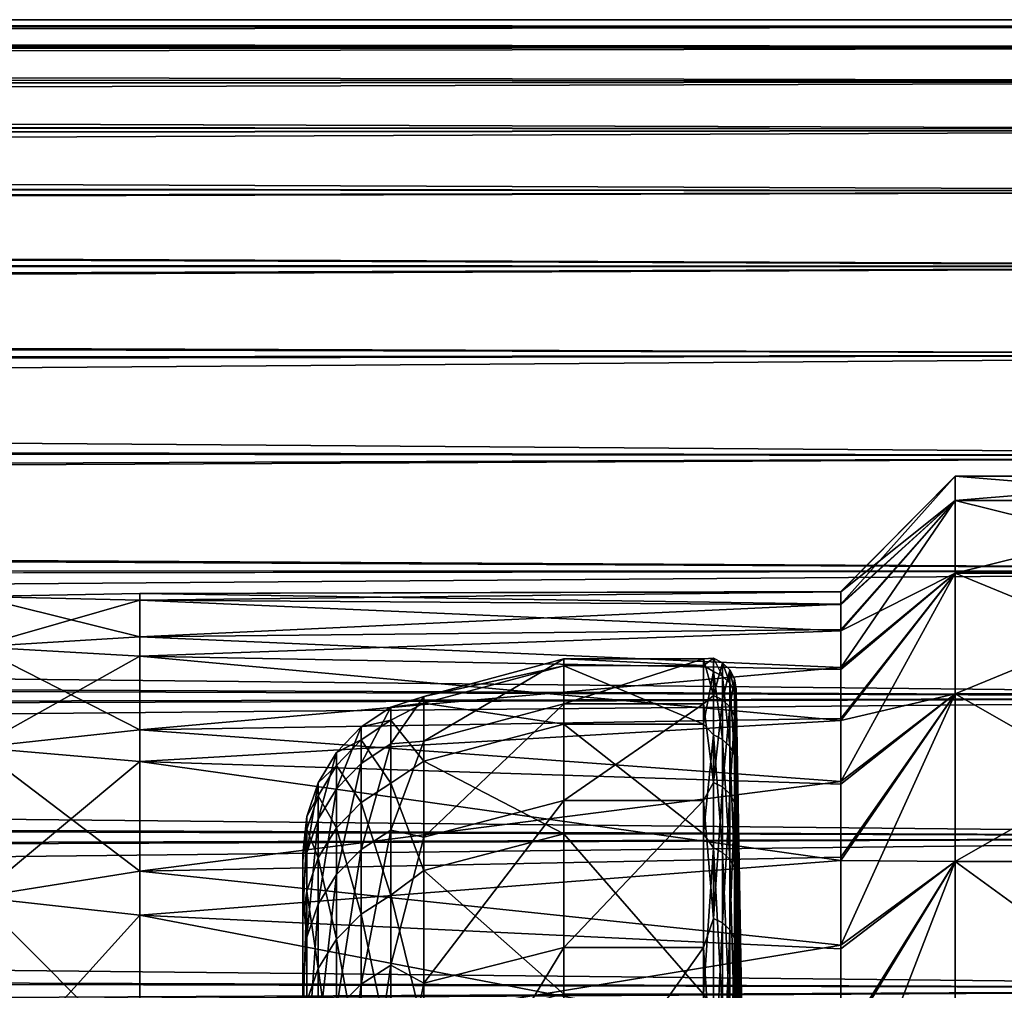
# Model space of a CAD drawing. Header units: metres. Extents: x -22 to 73, y -229 to 22.
# Tile 324 of 447: x 45 to 48, y 18 to 21. Entities that reach past the tile are written whole.
import ezdxf

# ---------------------------------------------------------------- set-up
doc = ezdxf.new("R2010")
doc.units = ezdxf.units.M
doc.layers.add('solid_509500_SW0001', color=7, linetype='CONTINUOUS')

msp = doc.modelspace()

# ---------------------------------------------------------------- linework, layer by layer
at = {"layer": 'solid_509500_SW0001'}
for points in [[(50.400002, 21, 68), (11.842851, 20.999664, 67.881416), (11.843154, 20.999626, 68.125168)], [(50.400002, 21, 68), (50.400002, 20.978855, 67.057838), (11.842851, 20.999664, 67.881416)], [(50.400002, 20.978855, 67.057838), (11.845317, 20.998728, 67.768799), (11.842851, 20.999664, 67.881416)], [(50.400002, 21, 68), (11.843154, 20.999626, 68.125168), (11.848177, 20.996748, 68.36956)], [(50.400002, 20.978855, 67.057838), (11.848337, 20.997213, 67.657845), (11.845317, 20.998728, 67.768799)], [(50.400002, 20.978855, 68.942162), (50.400002, 21, 68), (11.848177, 20.996748, 68.36956)], [(50.400002, 20.978855, 68.942162), (11.848177, 20.996748, 68.36956), (11.904326, 20.96287, 69.24823)], [(50.400002, 20.978855, 67.057838), (11.899939, 20.965437, 66.795639), (11.848337, 20.997213, 67.657845)], [(50.400002, 20.978855, 67.057838), (50.400002, 20.915461, 66.117577), (11.899939, 20.965437, 66.795639)], [(50.400002, 20.915461, 66.117577), (11.949876, 20.935354, 66.353493), (11.899939, 20.965437, 66.795639)], [(50.400002, 20.978855, 68.942162), (11.904326, 20.96287, 69.24823), (11.956017, 20.931749, 69.691711)], [(50.400002, 20.915461, 69.882423), (50.400002, 20.978855, 68.942162), (11.956017, 20.931749, 69.691711)], [(50.400002, 20.915461, 66.117577), (12.016326, 20.895069, 65.90332), (11.949876, 20.935354, 66.353493)], [(50.400002, 20.915461, 69.882423), (11.956017, 20.931749, 69.691711), (12.023901, 20.890579, 70.140953)], [(50.400002, 20.915461, 66.117577), (50.400002, 20.809944, 65.181099), (12.016326, 20.895069, 65.90332)], [(50.400002, 20.809944, 65.181099), (12.099919, 20.843945, 65.444626), (12.016326, 20.895069, 65.90332)], [(50.400002, 20.915461, 69.882423), (12.023901, 20.890579, 70.140953), (12.108688, 20.838659, 70.598122)], [(50.400002, 20.809944, 70.818901), (50.400002, 20.915461, 69.882423), (12.108688, 20.838659, 70.598122)], [(50.400002, 20.809944, 65.181099), (12.201468, 20.781265, 64.976921), (12.099919, 20.843945, 65.444626)], [(50.400002, 20.809944, 70.818901), (12.108688, 20.838659, 70.598122), (12.211607, 20.77504, 71.065567)], [(50.400002, 20.809944, 65.181099), (50.400002, 20.662521, 64.250305), (12.201468, 20.781265, 64.976921)], [(50.400002, 20.809944, 70.818901), (12.211607, 20.77504, 71.065567), (12.334098, 20.698586, 71.545219)], [(50.400002, 20.662521, 71.749695), (50.400002, 20.809944, 70.818901), (12.334098, 20.698586, 71.545219)], [(50.400002, 20.662521, 64.250305), (12.32171, 20.706303, 64.500137), (12.201468, 20.781265, 64.976921)], [(50.400002, 20.662521, 64.250305), (12.461383, 20.618248, 64.014038), (12.32171, 20.706303, 64.500137)], [(50.400002, 20.662521, 71.749695), (12.334098, 20.698586, 71.545219), (12.47762, 20.608, 72.038605)], [(50.400002, 20.662521, 64.250305), (50.400002, 20.473486, 63.327061), (12.461383, 20.618248, 64.014038)], [(50.400002, 20.662521, 71.749695), (12.47762, 20.608, 72.038605), (12.64365, 20.501837, 72.546944)], [(50.400002, 20.473486, 72.672943), (50.400002, 20.662521, 71.749695), (12.64365, 20.501837, 72.546944)], [(50.400002, 20.473486, 63.327061), (12.621585, 20.51601, 63.517445), (12.461383, 20.618248, 64.014038)], [(50.400002, 20.473486, 63.327061), (12.804149, 20.397873, 63.007328), (12.621585, 20.51601, 63.517445)], [(50.400002, 20.473486, 72.672943), (12.64365, 20.501837, 72.546944), (12.833712, 20.378508, 73.071136)], [(50.400002, 20.473486, 63.327061), (50.400002, 20.243219, 62.413227), (12.804149, 20.397873, 63.007328)], [(50.400002, 20.243219, 73.586777), (50.400002, 20.473486, 72.672943), (12.833712, 20.378508, 73.071136)], [(50.400002, 20.243219, 62.413227), (13.011673, 20.261501, 62.479897), (12.804149, 20.397873, 63.007328)], [(50.400002, 20.243219, 73.586777), (12.833712, 20.378508, 73.071136), (13.048262, 20.237041, 73.609116)], [(50.400002, 20.243219, 62.413227), (13.244899, 20.105497, 61.936256), (13.011673, 20.261501, 62.479897)], [(50.400002, 20.243219, 73.586777), (13.048262, 20.237041, 73.609116), (13.286332, 20.077164, 74.156906)], [(50.400002, 20.243219, 62.413227), (50.400002, 19.972187, 61.510643), (13.244899, 20.105497, 61.936256)], [(50.400002, 19.972187, 74.489357), (50.400002, 20.243219, 73.586777), (13.286332, 20.077164, 74.156906)], [(50.400002, 19.972187, 61.510643), (13.503396, 19.929052, 61.37936), (13.244899, 20.105497, 61.936256)], [(50.400002, 19.972187, 74.489357), (13.286332, 20.077164, 74.156906), (13.547023, 19.898575, 74.711685)], [(50.400002, 19.972187, 61.510643), (50.400002, 19.660933, 60.621128), (13.503396, 19.929052, 61.37936)], [(50.400002, 19.972187, 74.489357), (13.547023, 19.898575, 74.711685), (13.828957, 19.701248, 75.270546)], [(50.400002, 19.660933, 75.378868), (50.400002, 19.972187, 74.489357), (13.828957, 19.701248, 75.270546)], [(50.400002, 19.660933, 60.621128), (13.785079, 19.732504, 60.814716), (13.503396, 19.929052, 61.37936)], [(50.400002, 19.660933, 60.621128), (14.084914, 19.518549, 60.252338), (13.785079, 19.732504, 60.814716)], [(50.400002, 19.660933, 75.378868), (13.828957, 19.701248, 75.270546), (14.12989, 19.485779, 75.829712)], [(50.400002, 19.660933, 60.621128), (50.400002, 19.310083, 59.746475), (14.084914, 19.518549, 60.252338)], [(50.400002, 19.310083, 76.253525), (50.400002, 19.660933, 75.378868), (14.12989, 19.485779, 75.829712)], [(47.900002, 19.6, 68), (47.549999, 19.244701, 68.451614), (47.549999, 19.245459, 67.581856)], [(47.900002, 19.525415, 69.708252), (47.549999, 19.244701, 68.451614), (47.900002, 19.6, 68)], [(47.900002, 19.6, 68), (47.549999, 19.245459, 67.581856), (47.549999, 19.206928, 66.71299)], [(47.900002, 19.6, 68), (47.549999, 19.206928, 66.71299), (47.900002, 19.525415, 66.291748)], [(47.900002, 19.525415, 66.291748), (48.799999, 19.525415, 66.291748), (48.799999, 19.6, 68)], [(47.900002, 19.6, 68), (48.799999, 19.6, 68), (48.799999, 19.525415, 69.708252)], [(47.900002, 19.6, 68), (47.900002, 19.525415, 66.291748), (48.799999, 19.6, 68)], [(47.900002, 19.525415, 69.708252), (47.900002, 19.6, 68), (48.799999, 19.525415, 69.708252)], [(50.400002, 19.310083, 59.746475), (14.387745, 19.297123, 59.716221), (14.084914, 19.518549, 60.252338)], [(47.900002, 19.525415, 69.708252), (47.549999, 19.125416, 70.186546), (47.549999, 19.204662, 69.320389)], [(47.900002, 19.302233, 71.403503), (47.549999, 19.125416, 70.186546), (47.900002, 19.525415, 69.708252)], [(47.900002, 19.525415, 69.708252), (47.549999, 19.204662, 69.320389), (47.549999, 19.244701, 68.451614)], [(47.900002, 19.525415, 66.291748), (47.549999, 19.206928, 66.71299), (47.549999, 19.12919, 65.846733)], [(47.900002, 19.525415, 66.291748), (47.549999, 19.12919, 65.846733), (47.549999, 19.012403, 64.984871)], [(47.900002, 19.525415, 66.291748), (47.549999, 19.012403, 64.984871), (47.900002, 19.302233, 64.596497)], [(47.900002, 19.302233, 64.596497), (48.799999, 19.302233, 64.596497), (48.799999, 19.525415, 66.291748)], [(47.900002, 19.525415, 66.291748), (47.900002, 19.302233, 64.596497), (48.799999, 19.525415, 66.291748)], [(47.900002, 19.525415, 69.708252), (48.799999, 19.525415, 69.708252), (48.799999, 19.302233, 71.403503)], [(47.900002, 19.302233, 71.403503), (47.900002, 19.525415, 69.708252), (48.799999, 19.302233, 71.403503)], [(50.400002, 19.310083, 76.253525), (14.12989, 19.485779, 75.829712), (14.434284, 19.262398, 76.364212)], [(50.400002, 19.310083, 59.746475), (50.400002, 18.920345, 58.888443), (14.387745, 19.297123, 59.716221)], [(50.400002, 18.920345, 58.888443), (14.685101, 19.074324, 59.215343), (14.387745, 19.297123, 59.716221)], [(50.400002, 19.310083, 76.253525), (14.434284, 19.262398, 76.364212), (14.730822, 19.039371, 76.860153)], [(50.400002, 18.920345, 77.111557), (50.400002, 19.310083, 76.253525), (14.730822, 19.039371, 76.860153)], [(47.900002, 19.302233, 71.403503), (47.549999, 18.850044, 71.903633), (47.549999, 19.007137, 71.048157)], [(47.900002, 18.932146, 73.072853), (47.549999, 18.850044, 71.903633), (47.900002, 19.302233, 71.403503)], [(47.900002, 19.302233, 71.403503), (47.549999, 19.007137, 71.048157), (47.549999, 19.125416, 70.186546)], [(47.900002, 19.302233, 64.596497), (47.549999, 19.012403, 64.984871), (47.549999, 18.85681, 64.129181)], [(47.900002, 19.302233, 64.596497), (47.549999, 18.85681, 64.129181), (47.549999, 18.662714, 63.281357)], [(47.900002, 19.302233, 64.596497), (47.549999, 18.662714, 63.281357), (47.900002, 18.932146, 62.927147)], [(47.900002, 18.932146, 62.927147), (48.799999, 18.932146, 62.927147), (48.799999, 19.302233, 64.596497)], [(47.900002, 19.302233, 64.596497), (47.900002, 18.932146, 62.927147), (48.799999, 19.302233, 64.596497)], [(47.900002, 19.302233, 71.403503), (48.799999, 19.302233, 71.403503), (48.799999, 18.932146, 73.072853)], [(47.900002, 18.932146, 73.072853), (47.900002, 19.302233, 71.403503), (48.799999, 18.932146, 73.072853)], [(44.900002, 19.230616, 68.863647), (45.400002, 19.239454, 67.362907), (45.400002, 19.21982, 69.077507)], [(44.900002, 19.230616, 67.136353), (45.400002, 19.106434, 65.653366), (45.400002, 19.239454, 67.362907)], [(44.900002, 19.230616, 68.863647), (44.900002, 19.230616, 67.136353), (45.400002, 19.239454, 67.362907)], [(47.549999, 19.245459, 67.581856), (47.549999, 19.244701, 68.451614), (45.400002, 19.239454, 67.362907)], [(47.549999, 19.206928, 66.71299), (47.549999, 19.245459, 67.581856), (45.400002, 19.239454, 67.362907)], [(47.549999, 19.244701, 68.451614), (45.400002, 19.21982, 69.077507), (45.400002, 19.239454, 67.362907)], [(47.549999, 19.244701, 68.451614), (47.549999, 19.204662, 69.320389), (45.400002, 19.21982, 69.077507)], [(47.549999, 19.206928, 66.71299), (45.400002, 19.239454, 67.362907), (45.400002, 19.106434, 65.653366)], [(44.900002, 19.075783, 70.583992), (44.900002, 19.230616, 68.863647), (45.400002, 19.21982, 69.077507)], [(44.900002, 19.230616, 67.136353), (44.900002, 19.075783, 65.416008), (45.400002, 19.106434, 65.653366)], [(44.900002, 19.075783, 70.583992), (45.400002, 19.21982, 69.077507), (45.400002, 19.047686, 70.783562)], [(47.549999, 19.125416, 70.186546), (45.400002, 19.047686, 70.783562), (45.400002, 19.21982, 69.077507)], [(47.549999, 19.204662, 69.320389), (47.549999, 19.125416, 70.186546), (45.400002, 19.21982, 69.077507)], [(47.549999, 19.12919, 65.846733), (47.549999, 19.206928, 66.71299), (45.400002, 19.106434, 65.653366)], [(47.549999, 19.012403, 64.984871), (47.549999, 19.12919, 65.846733), (45.400002, 19.106434, 65.653366)], [(47.549999, 19.125416, 70.186546), (47.549999, 19.007137, 71.048157), (45.400002, 19.047686, 70.783562)], [(44.900002, 19.075783, 65.416008), (45.400002, 18.821812, 63.96244), (45.400002, 19.106434, 65.653366)], [(47.549999, 19.012403, 64.984871), (45.400002, 19.106434, 65.653366), (45.400002, 18.821812, 63.96244)], [(50.400002, 18.920345, 58.888443), (14.975471, 18.851667, 58.747181), (14.685101, 19.074324, 59.215343)], [(44.900002, 18.767363, 72.283531), (44.900002, 19.075783, 70.583992), (45.400002, 19.047686, 70.783562)], [(44.900002, 19.075783, 65.416008), (44.900002, 18.767363, 63.716473), (45.400002, 18.821812, 63.96244)], [(50.400002, 18.920345, 77.111557), (14.730822, 19.039371, 76.860153), (15.017339, 18.818947, 77.319183)], [(44.900002, 18.767363, 72.283531), (45.400002, 19.047686, 70.783562), (45.400002, 18.724415, 72.467522)], [(47.549999, 18.850044, 71.903633), (45.400002, 18.724415, 72.467522), (45.400002, 19.047686, 70.783562)], [(47.549999, 19.007137, 71.048157), (47.549999, 18.850044, 71.903633), (45.400002, 19.047686, 70.783562)], [(46.270592, 18.786768, 70.364174), (46.700001, 18.90093, 70.37851), (46.700001, 19.039124, 68.643661)], [(46.270592, 18.924135, 68.639603), (46.700001, 19.039124, 68.643661), (46.700001, 19.018385, 66.902931)], [(46.270592, 18.924135, 68.639603), (46.270592, 18.786768, 70.364174), (46.700001, 19.039124, 68.643661)], [(47.12904, 19.039129, 68.643486), (46.700001, 19.039124, 68.643661), (46.700001, 18.90093, 70.37851)], [(47.12904, 18.900927, 70.37854), (47.12904, 19.039129, 68.643486), (46.700001, 18.90093, 70.37851)], [(47.12904, 19.039129, 68.643486), (47.12904, 19.018393, 66.903069), (46.700001, 19.039124, 68.643661)], [(47.12904, 19.018393, 66.903069), (46.700001, 19.018385, 66.902931), (46.700001, 19.039124, 68.643661)], [(47.159607, 19.040884, 68.406052), (47.12904, 19.018393, 66.903069), (47.12904, 19.039129, 68.643486)], [(47.159607, 19.040884, 68.406052), (47.159607, 19.000298, 66.692772), (47.12904, 19.018393, 66.903069)], [(47.159607, 18.927296, 70.116043), (47.159607, 19.040884, 68.406052), (47.12904, 19.039129, 68.643486)], [(47.159607, 18.927296, 70.116043), (47.12904, 19.039129, 68.643486), (47.12904, 18.900927, 70.37854)], [(47.187275, 18.986408, 66.693726), (47.159607, 19.000298, 66.692772), (47.159607, 19.040884, 68.406052)], [(47.187275, 19.026966, 68.405754), (47.159607, 19.040884, 68.406052), (47.159607, 18.927296, 70.116043)], [(47.187275, 19.026966, 68.405754), (47.187275, 18.986408, 66.693726), (47.159607, 19.040884, 68.406052)], [(47.187275, 18.91346, 70.114494), (47.187275, 19.026966, 68.405754), (47.159607, 18.927296, 70.116043)], [(47.209358, 18.964741, 66.695213), (47.187275, 18.986408, 66.693726), (47.187275, 19.026966, 68.405754)], [(47.209358, 19.005251, 68.405289), (47.187275, 19.026966, 68.405754), (47.187275, 18.91346, 70.114494)], [(47.209358, 19.005251, 68.405289), (47.209358, 18.964741, 66.695213), (47.187275, 19.026966, 68.405754)], [(47.549999, 18.85681, 64.129181), (47.549999, 19.012403, 64.984871), (45.400002, 18.821812, 63.96244)], [(46.270592, 18.903522, 66.909691), (46.700001, 19.018385, 66.902931), (46.700001, 18.838896, 65.171829)], [(46.270592, 18.903522, 66.909691), (46.270592, 18.924135, 68.639603), (46.700001, 19.018385, 66.902931)], [(47.12904, 19.018393, 66.903069), (47.12904, 18.83889, 65.171806), (46.700001, 19.018385, 66.902931)], [(47.12904, 18.83889, 65.171806), (46.700001, 18.838896, 65.171829), (46.700001, 19.018385, 66.902931)], [(47.159607, 19.000298, 66.692772), (47.12904, 18.83889, 65.171806), (47.12904, 19.018393, 66.903069)], [(47.159607, 19.000298, 66.692772), (47.159607, 18.805862, 64.990074), (47.12904, 18.83889, 65.171806)], [(47.187275, 18.792118, 64.992279), (47.159607, 18.805862, 64.990074), (47.159607, 19.000298, 66.692772)], [(47.187275, 18.986408, 66.693726), (47.187275, 18.792118, 64.992279), (47.159607, 19.000298, 66.692772)], [(47.209358, 18.891876, 70.112083), (47.209358, 19.005251, 68.405289), (47.187275, 18.91346, 70.114494)], [(47.223732, 18.93737, 66.697098), (47.209358, 18.964741, 66.695213), (47.209358, 19.005251, 68.405289)], [(47.223732, 18.977823, 68.404701), (47.209358, 19.005251, 68.405289), (47.209358, 18.891876, 70.112083)], [(47.223732, 18.977823, 68.404701), (47.223732, 18.93737, 66.697098), (47.209358, 19.005251, 68.405289)], [(47.209358, 18.77067, 64.995705), (47.187275, 18.792118, 64.992279), (47.187275, 18.986408, 66.693726)], [(47.209358, 18.964741, 66.695213), (47.209358, 18.77067, 64.995705), (47.187275, 18.986408, 66.693726)], [(47.223732, 18.864611, 70.109032), (47.223732, 18.977823, 68.404701), (47.209358, 18.891876, 70.112083)], [(47.223732, 18.743582, 65.000046), (47.209358, 18.77067, 64.995705), (47.209358, 18.964741, 66.695213)], [(47.223732, 18.93737, 66.697098), (47.223732, 18.743582, 65.000046), (47.209358, 18.964741, 66.695213)], [(47.223732, 18.977823, 68.404701), (47.229023, 18.947437, 68.40406), (47.229023, 18.94643, 67.55117)], [(47.223732, 18.864611, 70.109032), (47.229023, 18.947437, 68.40406), (47.223732, 18.977823, 68.404701)], [(47.223732, 18.977823, 68.404701), (47.229023, 18.94643, 67.55117), (47.229023, 18.907049, 66.699188)], [(47.223732, 18.977823, 68.404701), (47.229023, 18.907049, 66.699188), (47.223732, 18.93737, 66.697098)], [(47.223732, 18.864611, 70.109032), (47.229023, 18.91007, 69.256126), (47.229023, 18.947437, 68.40406)], [(47.223732, 18.93737, 66.697098), (47.229023, 18.907049, 66.699188), (47.229023, 18.829378, 65.849838)], [(47.223732, 18.93737, 66.697098), (47.229023, 18.829378, 65.849838), (47.229023, 18.71357, 65.004845)], [(47.223732, 18.93737, 66.697098), (47.229023, 18.71357, 65.004845), (47.223732, 18.743582, 65.000046)], [(47.246571, 17.917906, 69.01284), (47.229023, 18.947437, 68.40406), (47.229023, 18.91007, 69.256126)], [(47.246571, 17.945564, 68.18425), (47.229023, 18.94643, 67.55117), (47.229023, 18.947437, 68.40406)], [(47.246571, 17.917906, 69.01284), (47.246571, 17.945564, 68.18425), (47.229023, 18.947437, 68.40406)], [(47.246571, 17.934925, 67.355263), (47.229023, 18.907049, 66.699188), (47.229023, 18.94643, 67.55117)], [(47.246571, 17.945564, 68.18425), (47.246571, 17.934925, 67.355263), (47.229023, 18.94643, 67.55117)], [(47.900002, 18.932146, 73.072853), (47.549999, 18.420834, 73.58886), (47.549999, 18.654491, 72.751045)], [(47.900002, 18.417974, 74.703598), (47.549999, 18.420834, 73.58886), (47.900002, 18.932146, 73.072853)], [(47.900002, 18.932146, 73.072853), (47.549999, 18.654491, 72.751045), (47.549999, 18.850044, 71.903633)], [(47.900002, 18.932146, 62.927147), (47.549999, 18.662714, 63.281357), (47.549999, 18.430536, 62.443218)], [(47.900002, 18.932146, 62.927147), (47.549999, 18.430536, 62.443218), (47.549999, 18.160715, 61.616356)], [(47.900002, 18.932146, 62.927147), (47.549999, 18.160715, 61.616356), (47.900002, 18.417974, 61.296406)], [(47.900002, 18.417974, 61.296406), (48.799999, 18.417974, 61.296406), (48.799999, 18.932146, 62.927147)], [(47.900002, 18.932146, 62.927147), (47.900002, 18.417974, 61.296406), (48.799999, 18.932146, 62.927147)], [(47.900002, 18.932146, 73.072853), (48.799999, 18.932146, 73.072853), (48.799999, 18.417974, 74.703598)], [(47.900002, 18.417974, 74.703598), (47.900002, 18.932146, 73.072853), (48.799999, 18.417974, 74.703598)], [(50.400002, 18.920345, 58.888443), (50.400002, 18.492506, 58.048759), (14.975471, 18.851667, 58.747181)], [(50.400002, 18.920345, 77.111557), (15.017339, 18.818947, 77.319183), (15.300281, 18.596172, 77.756149)], [(50.400002, 18.492506, 77.951241), (50.400002, 18.920345, 77.111557), (15.300281, 18.596172, 77.756149)], [(46.169514, 18.778692, 70.099426), (46.270592, 18.786768, 70.364174), (46.270592, 18.924135, 68.639603)], [(46.169514, 18.891388, 68.402863), (46.270592, 18.924135, 68.639603), (46.270592, 18.903522, 66.909691)], [(46.169514, 18.778692, 70.099426), (46.270592, 18.924135, 68.639603), (46.169514, 18.891388, 68.402863)], [(46.169514, 18.85112, 66.703033), (46.270592, 18.903522, 66.909691), (46.270592, 18.725105, 65.188889)], [(46.169514, 18.891388, 68.402863), (46.270592, 18.903522, 66.909691), (46.169514, 18.85112, 66.703033)], [(46.270592, 18.725105, 65.188889), (46.270592, 18.903522, 66.909691), (46.700001, 18.838896, 65.171829)], [(46.270592, 18.492569, 72.069008), (46.700001, 18.604977, 72.093567), (46.700001, 18.90093, 70.37851)], [(46.270592, 18.786768, 70.364174), (46.270592, 18.492569, 72.069008), (46.700001, 18.90093, 70.37851)], [(47.12904, 18.900927, 70.37854), (46.700001, 18.90093, 70.37851), (46.700001, 18.604977, 72.093567)], [(47.12904, 18.604942, 72.093735), (47.12904, 18.900927, 70.37854), (46.700001, 18.604977, 72.093567)], [(47.159607, 18.66045, 71.808899), (47.159607, 18.927296, 70.116043), (47.12904, 18.900927, 70.37854)], [(47.159607, 18.66045, 71.808899), (47.12904, 18.900927, 70.37854), (47.12904, 18.604942, 72.093735)], [(47.187275, 18.91346, 70.114494), (47.159607, 18.927296, 70.116043), (47.159607, 18.66045, 71.808899)], [(47.187275, 18.646811, 71.806114), (47.187275, 18.91346, 70.114494), (47.159607, 18.66045, 71.808899)], [(47.209358, 18.891876, 70.112083), (47.187275, 18.91346, 70.114494), (47.187275, 18.646811, 71.806114)], [(47.223732, 18.864611, 70.109032), (47.229023, 18.834406, 70.105659), (47.229023, 18.91007, 69.256126)], [(47.246571, 17.852011, 69.839272), (47.229023, 18.91007, 69.256126), (47.229023, 18.834406, 70.105659)], [(47.246571, 17.852011, 69.839272), (47.246571, 17.917906, 69.01284), (47.229023, 18.91007, 69.256126)], [(47.246571, 17.886011, 66.527657), (47.229023, 18.829378, 65.849838), (47.229023, 18.907049, 66.699188)], [(47.246571, 17.934925, 67.355263), (47.246571, 17.886011, 66.527657), (47.229023, 18.907049, 66.699188)], [(46.169514, 18.891388, 68.402863), (46.078857, 18.830929, 68.401573), (46.078857, 18.718592, 70.092705)], [(46.169514, 18.891388, 68.402863), (46.169514, 18.85112, 66.703033), (46.078857, 18.830929, 68.401573)], [(46.169514, 18.778692, 70.099426), (46.169514, 18.891388, 68.402863), (46.078857, 18.718592, 70.092705)], [(47.209358, 18.62553, 71.801773), (47.209358, 18.891876, 70.112083), (47.187275, 18.646811, 71.806114)], [(47.223732, 18.864611, 70.109032), (47.209358, 18.891876, 70.112083), (47.209358, 18.62553, 71.801773)], [(50.400002, 18.492506, 58.048759), (15.263559, 18.62553, 58.300018), (14.975471, 18.851667, 58.747181)], [(47.549999, 18.662714, 63.281357), (47.549999, 18.85681, 64.129181), (45.400002, 18.821812, 63.96244)], [(47.549999, 18.850044, 71.903633), (47.549999, 18.654491, 72.751045), (45.400002, 18.724415, 72.467522)], [(46.169514, 18.85112, 66.703033), (46.078857, 18.790789, 66.707184), (46.078857, 18.830929, 68.401573)], [(46.169514, 18.85112, 66.703033), (46.169514, 18.658213, 65.01371), (46.078857, 18.790789, 66.707184)], [(46.169514, 18.85112, 66.703033), (46.270592, 18.725105, 65.188889), (46.169514, 18.658213, 65.01371)], [(47.223732, 18.59865, 71.796288), (47.223732, 18.864611, 70.109032), (47.209358, 18.62553, 71.801773)], [(47.223732, 18.59865, 71.796288), (47.229023, 18.834406, 70.105659), (47.223732, 18.864611, 70.109032)], [(44.900002, 18.767363, 63.716473), (45.400002, 18.387848, 62.303551), (45.400002, 18.821812, 63.96244)], [(47.549999, 18.662714, 63.281357), (45.400002, 18.821812, 63.96244), (45.400002, 18.387848, 62.303551)], [(46.078857, 18.830929, 68.401573), (46.003456, 18.752268, 68.399895), (46.003456, 18.6404, 70.083969)], [(46.078857, 18.830929, 68.401573), (46.078857, 18.790789, 66.707184), (46.003456, 18.752268, 68.399895)], [(46.078857, 18.718592, 70.092705), (46.078857, 18.830929, 68.401573), (46.003456, 18.6404, 70.083969)], [(46.270592, 18.725105, 65.188889), (46.700001, 18.838896, 65.171829), (46.700001, 18.502146, 63.464241)], [(47.12904, 18.502123, 63.464149), (46.700001, 18.502146, 63.464241), (46.700001, 18.838896, 65.171829)], [(47.12904, 18.83889, 65.171806), (47.12904, 18.502123, 63.464149), (46.700001, 18.838896, 65.171829)], [(47.159607, 18.805862, 64.990074), (47.12904, 18.502123, 63.464149), (47.12904, 18.83889, 65.171806)], [(47.223732, 18.59865, 71.796288), (47.229023, 18.720596, 70.95092), (47.229023, 18.834406, 70.105659)], [(47.246571, 17.748018, 70.661774), (47.229023, 18.834406, 70.105659), (47.229023, 18.720596, 70.95092)], [(47.246571, 17.748018, 70.661774), (47.246571, 17.852011, 69.839272), (47.229023, 18.834406, 70.105659)], [(47.246571, 17.798929, 65.703186), (47.229023, 18.71357, 65.004845), (47.229023, 18.829378, 65.849838)], [(47.246571, 17.886011, 66.527657), (47.246571, 17.798929, 65.703186), (47.229023, 18.829378, 65.849838)], [(46.078857, 18.790789, 66.707184), (46.003456, 18.712296, 66.712585), (46.003456, 18.752268, 68.399895)], [(46.078857, 18.790789, 66.707184), (46.078857, 18.598499, 65.023262), (46.003456, 18.712296, 66.712585)], [(46.169514, 18.658213, 65.01371), (46.078857, 18.598499, 65.023262), (46.078857, 18.790789, 66.707184)], [(46.169514, 18.513943, 71.778992), (46.270592, 18.492569, 72.069008), (46.270592, 18.786768, 70.364174)], [(46.169514, 18.513943, 71.778992), (46.270592, 18.786768, 70.364174), (46.169514, 18.778692, 70.099426)], [(47.159607, 18.805862, 64.990074), (47.159607, 18.459156, 63.311752), (47.12904, 18.502123, 63.464149)], [(47.187275, 18.445663, 63.315178), (47.159607, 18.459156, 63.311752), (47.159607, 18.805862, 64.990074)], [(47.187275, 18.792118, 64.992279), (47.187275, 18.445663, 63.315178), (47.159607, 18.805862, 64.990074)], [(47.209358, 18.424614, 63.320526), (47.187275, 18.445663, 63.315178), (47.187275, 18.792118, 64.992279)], [(47.209358, 18.77067, 64.995705), (47.209358, 18.424614, 63.320526), (47.187275, 18.792118, 64.992279)], [(44.900002, 18.307838, 73.948578), (44.900002, 18.767363, 72.283531), (45.400002, 18.724415, 72.467522)], [(44.900002, 18.767363, 63.716473), (44.900002, 18.307838, 62.051422), (45.400002, 18.387848, 62.303551)], [(46.003456, 18.752268, 68.399895), (45.946892, 18.659143, 68.397911), (45.946892, 18.547832, 70.073616)], [(46.003456, 18.752268, 68.399895), (46.003456, 18.712296, 66.712585), (45.946892, 18.659143, 68.397911)], [(46.003456, 18.6404, 70.083969), (46.003456, 18.752268, 68.399895), (45.946892, 18.547832, 70.073616)], [(46.169514, 18.778692, 70.099426), (46.078857, 18.718592, 70.092705), (46.078857, 18.454691, 71.766899)], [(46.169514, 18.513943, 71.778992), (46.169514, 18.778692, 70.099426), (46.078857, 18.454691, 71.766899)], [(47.223732, 18.398024, 63.327278), (47.209358, 18.424614, 63.320526), (47.209358, 18.77067, 64.995705)], [(47.223732, 18.743582, 65.000046), (47.223732, 18.398024, 63.327278), (47.209358, 18.77067, 64.995705)], [(44.900002, 18.307838, 73.948578), (45.400002, 18.724415, 72.467522), (45.400002, 18.252577, 74.116043)], [(47.549999, 18.420834, 73.58886), (45.400002, 18.252577, 74.116043), (45.400002, 18.724415, 72.467522)], [(47.549999, 18.654491, 72.751045), (47.549999, 18.420834, 73.58886), (45.400002, 18.724415, 72.467522)], [(46.078857, 18.718592, 70.092705), (46.003456, 18.6404, 70.083969), (46.003456, 18.377602, 71.751167)], [(46.078857, 18.454691, 71.766899), (46.078857, 18.718592, 70.092705), (46.003456, 18.377602, 71.751167)], [(46.169514, 18.658213, 65.01371), (46.270592, 18.725105, 65.188889), (46.270592, 18.390373, 63.491547)], [(46.270592, 18.390373, 63.491547), (46.270592, 18.725105, 65.188889), (46.700001, 18.502146, 63.464241)], [(47.223732, 18.743582, 65.000046), (47.229023, 18.71357, 65.004845), (47.229023, 18.559862, 64.165924)], [(47.223732, 18.743582, 65.000046), (47.229023, 18.559862, 64.165924), (47.229023, 18.368565, 63.334763)], [(47.223732, 18.743582, 65.000046), (47.229023, 18.368565, 63.334763), (47.223732, 18.398024, 63.327278)], [(47.223732, 18.59865, 71.796288), (47.229023, 18.568871, 71.790207), (47.229023, 18.720596, 70.95092)], [(47.246571, 17.606152, 71.4786), (47.229023, 18.720596, 70.95092), (47.229023, 18.568871, 71.790207)], [(47.246571, 17.606152, 71.4786), (47.246571, 17.748018, 70.661774), (47.229023, 18.720596, 70.95092)], [(46.003456, 18.712296, 66.712585), (45.946892, 18.61937, 66.718979), (45.946892, 18.659143, 68.397911)], [(46.003456, 18.712296, 66.712585), (46.003456, 18.520809, 65.035698), (45.946892, 18.61937, 66.718979)], [(46.078857, 18.598499, 65.023262), (46.003456, 18.520809, 65.035698), (46.003456, 18.712296, 66.712585)], [(47.246571, 17.673862, 64.883621), (47.229023, 18.559862, 64.165924), (47.229023, 18.71357, 65.004845)], [(47.246571, 17.798929, 65.703186), (47.246571, 17.673862, 64.883621), (47.229023, 18.71357, 65.004845)], [(47.549999, 18.430536, 62.443218), (47.549999, 18.662714, 63.281357), (45.400002, 18.387848, 62.303551)], [(45.946892, 18.659143, 68.397911), (45.911854, 18.555979, 68.395706), (45.911854, 18.445282, 70.062149)], [(45.946892, 18.659143, 68.397911), (45.946892, 18.61937, 66.718979), (45.911854, 18.555979, 68.395706)], [(45.946892, 18.547832, 70.073616), (45.946892, 18.659143, 68.397911), (45.911854, 18.445282, 70.062149)], [(46.169514, 18.658213, 65.01371), (46.169514, 18.31423, 63.34856), (46.078857, 18.598499, 65.023262)], [(46.169514, 18.658213, 65.01371), (46.270592, 18.390373, 63.491547), (46.169514, 18.31423, 63.34856)], [(47.159607, 18.242512, 73.470917), (47.159607, 18.66045, 71.808899), (47.12904, 18.604942, 72.093735)], [(47.187275, 18.646811, 71.806114), (47.159607, 18.66045, 71.808899), (47.159607, 18.242512, 73.470917)], [(46.003456, 18.6404, 70.083969), (45.946892, 18.547832, 70.073616), (45.946892, 18.286337, 71.732536)], [(46.003456, 18.377602, 71.751167), (46.003456, 18.6404, 70.083969), (45.946892, 18.286337, 71.732536)], [(47.187275, 18.229177, 73.466919), (47.187275, 18.646811, 71.806114), (47.159607, 18.242512, 73.470917)], [(47.209358, 18.62553, 71.801773), (47.187275, 18.646811, 71.806114), (47.187275, 18.229177, 73.466919)], [(50.400002, 18.492506, 58.048759), (15.55497, 18.391216, 57.862782), (15.263559, 18.62553, 58.300018)], [(45.946892, 18.61937, 66.718979), (45.911854, 18.516424, 66.726059), (45.911854, 18.555979, 68.395706)], [(45.946892, 18.61937, 66.718979), (45.946892, 18.428835, 65.050423), (45.911854, 18.516424, 66.726059)], [(46.003456, 18.520809, 65.035698), (45.946892, 18.428835, 65.050423), (45.946892, 18.61937, 66.718979)], [(46.078857, 18.598499, 65.023262), (46.078857, 18.255615, 63.363449), (46.003456, 18.520809, 65.035698)], [(46.169514, 18.31423, 63.34856), (46.078857, 18.255615, 63.363449), (46.078857, 18.598499, 65.023262)], [(46.270592, 18.043997, 73.739876), (46.700001, 18.153578, 73.774956), (46.700001, 18.604977, 72.093567)], [(46.270592, 18.492569, 72.069008), (46.270592, 18.043997, 73.739876), (46.700001, 18.604977, 72.093567)], [(47.12904, 18.604942, 72.093735), (46.700001, 18.604977, 72.093567), (46.700001, 18.153578, 73.774956)], [(47.12904, 18.153643, 73.77475), (47.12904, 18.604942, 72.093735), (46.700001, 18.153578, 73.774956)], [(47.159607, 18.242512, 73.470917), (47.12904, 18.604942, 72.093735), (47.12904, 18.153643, 73.77475)], [(47.209358, 18.208374, 73.460678), (47.209358, 18.62553, 71.801773), (47.187275, 18.229177, 73.466919)], [(47.223732, 18.59865, 71.796288), (47.209358, 18.62553, 71.801773), (47.209358, 18.208374, 73.460678)], [(47.223732, 18.182095, 73.452797), (47.223732, 18.59865, 71.796288), (47.209358, 18.208374, 73.460678)], [(47.223732, 18.182095, 73.452797), (47.229023, 18.568871, 71.790207), (47.223732, 18.59865, 71.796288)], [(50.400002, 18.492506, 77.951241), (15.300281, 18.596172, 77.756149), (15.588497, 18.363661, 78.18705)], [(47.223732, 18.182095, 73.452797), (47.229023, 18.379539, 72.621819), (47.229023, 18.568871, 71.790207)], [(47.246571, 17.426712, 72.288002), (47.229023, 18.568871, 71.790207), (47.229023, 18.379539, 72.621819)], [(47.246571, 17.426712, 72.288002), (47.246571, 17.606152, 71.4786), (47.229023, 18.568871, 71.790207)], [(45.911854, 18.555979, 68.395706), (45.900002, 18.420921, 66.929916), (45.900002, 18.441689, 68.616028)], [(45.911854, 18.555979, 68.395706), (45.911854, 18.516424, 66.726059), (45.900002, 18.420921, 66.929916)], [(45.911854, 18.445282, 70.062149), (45.911854, 18.555979, 68.395706), (45.900002, 18.441689, 68.616028)], [(45.946892, 18.547832, 70.073616), (45.911854, 18.445282, 70.062149), (45.911854, 18.185234, 71.711899)], [(45.946892, 18.286337, 71.732536), (45.946892, 18.547832, 70.073616), (45.911854, 18.185234, 71.711899)], [(47.246571, 17.511078, 64.070709), (47.229023, 18.368565, 63.334763), (47.229023, 18.559862, 64.165924)], [(47.246571, 17.673862, 64.883621), (47.246571, 17.511078, 64.070709), (47.229023, 18.559862, 64.165924)], [(45.911854, 18.516424, 66.726059), (45.900002, 18.246328, 65.252838), (45.900002, 18.420921, 66.929916)], [(45.911854, 18.516424, 66.726059), (45.911854, 18.326942, 65.066727), (45.900002, 18.246328, 65.252838)], [(45.946892, 18.428835, 65.050423), (45.911854, 18.326942, 65.066727), (45.911854, 18.516424, 66.726059)], [(46.003456, 18.520809, 65.035698), (46.003456, 18.179358, 63.382816), (45.946892, 18.428835, 65.050423)], [(46.078857, 18.255615, 63.363449), (46.003456, 18.179358, 63.382816), (46.003456, 18.520809, 65.035698)], [(46.169514, 18.513943, 71.778992), (46.078857, 18.454691, 71.766899), (46.078857, 18.041359, 73.410591)], [(46.169514, 18.099285, 73.427963), (46.169514, 18.513943, 71.778992), (46.078857, 18.041359, 73.410591)], [(46.169514, 18.099285, 73.427963), (46.270592, 18.492569, 72.069008), (46.169514, 18.513943, 71.778992)], [(50.400002, 18.492506, 58.048759), (50.400002, 18.027424, 57.229115), (15.55497, 18.391216, 57.862782)], [(50.400002, 18.492506, 77.951241), (15.588497, 18.363661, 78.18705), (15.893443, 18.111414, 78.629051)], [(50.400002, 18.027424, 78.770882), (50.400002, 18.492506, 77.951241), (15.893443, 18.111414, 78.629051)], [(46.169514, 18.099285, 73.427963), (46.270592, 18.043997, 73.739876), (46.270592, 18.492569, 72.069008)], [(46.270592, 18.390373, 63.491547), (46.700001, 18.502146, 63.464241), (46.700001, 18.010841, 61.794186)], [(47.12904, 18.0109, 61.794361), (46.700001, 18.010841, 61.794186), (46.700001, 18.502146, 63.464241)], [(47.12904, 18.502123, 63.464149), (47.12904, 18.0109, 61.794361), (46.700001, 18.502146, 63.464241)], [(47.159607, 18.459156, 63.311752), (47.12904, 18.0109, 61.794361), (47.12904, 18.502123, 63.464149)], [(46.078857, 18.454691, 71.766899), (46.003456, 18.377602, 71.751167), (46.003456, 17.965996, 73.387985)], [(46.078857, 18.041359, 73.410591), (46.078857, 18.454691, 71.766899), (46.003456, 17.965996, 73.387985)], [(47.159607, 18.459156, 63.311752), (47.159607, 17.962986, 61.671391), (47.12904, 18.0109, 61.794361)], [(47.187275, 17.949856, 61.676018), (47.159607, 17.962986, 61.671391), (47.159607, 18.459156, 63.311752)], [(47.187275, 18.445663, 63.315178), (47.187275, 17.949856, 61.676018), (47.159607, 18.459156, 63.311752)], [(47.549999, 18.160715, 61.616356), (47.549999, 18.430536, 62.443218), (45.400002, 18.387848, 62.303551)], [(47.549999, 18.420834, 73.58886), (47.549999, 18.149605, 74.415169), (45.400002, 18.252577, 74.116043)], [(45.911854, 18.445282, 70.062149), (45.900002, 18.441689, 68.616028), (45.900002, 18.308447, 70.296989)], [(45.911854, 18.185234, 71.711899), (45.911854, 18.445282, 70.062149), (45.900002, 18.308447, 70.296989)], [(45.900002, 17.119619, 67.38063), (45.900002, 18.441689, 68.616028), (45.900002, 18.420921, 66.929916)], [(45.900002, 17.103706, 68.963432), (45.900002, 18.308447, 70.296989), (45.900002, 18.441689, 68.616028)], [(45.900002, 17.119619, 67.38063), (45.900002, 17.103706, 68.963432), (45.900002, 18.441689, 68.616028)], [(45.900002, 16.989367, 65.803093), (45.900002, 18.420921, 66.929916), (45.900002, 18.246328, 65.252838)], [(45.900002, 16.989367, 65.803093), (45.900002, 17.119619, 67.38063), (45.900002, 18.420921, 66.929916)], [(45.946892, 18.428835, 65.050423), (45.946892, 18.089079, 63.405746), (45.911854, 18.326942, 65.066727)], [(46.003456, 18.179358, 63.382816), (45.946892, 18.089079, 63.405746), (45.946892, 18.428835, 65.050423)], [(47.209358, 17.929371, 61.683235), (47.187275, 17.949856, 61.676018), (47.187275, 18.445663, 63.315178)], [(47.209358, 18.424614, 63.320526), (47.209358, 17.929371, 61.683235), (47.187275, 18.445663, 63.315178)], [(47.223732, 17.903496, 61.692348), (47.209358, 17.929371, 61.683235), (47.209358, 18.424614, 63.320526)], [(47.223732, 18.398024, 63.327278), (47.223732, 17.903496, 61.692348), (47.209358, 18.424614, 63.320526)], [(47.900002, 18.417974, 74.703598), (47.549999, 18.149605, 74.415169), (47.549999, 18.420834, 73.58886)], [(47.900002, 18.417974, 74.703598), (47.549999, 17.841291, 75.228477), (47.549999, 18.149605, 74.415169)], [(47.900002, 17.763632, 76.283318), (47.549999, 17.841291, 75.228477), (47.900002, 18.417974, 74.703598)], [(47.900002, 18.417974, 61.296406), (47.549999, 18.160715, 61.616356), (47.549999, 17.853851, 60.802605)], [(47.900002, 18.417974, 61.296406), (47.549999, 17.853851, 60.802605), (47.549999, 17.510506, 60.003456)], [(47.900002, 18.417974, 61.296406), (47.549999, 17.510506, 60.003456), (47.900002, 17.763632, 59.716682)], [(47.900002, 17.763632, 59.716682), (48.799999, 17.763632, 59.716682), (48.799999, 18.417974, 61.296406)], [(47.900002, 18.417974, 61.296406), (47.900002, 17.763632, 59.716682), (48.799999, 18.417974, 61.296406)], [(47.900002, 18.417974, 74.703598), (48.799999, 18.417974, 74.703598), (48.799999, 17.763632, 76.283318)], [(47.900002, 17.763632, 76.283318), (47.900002, 18.417974, 74.703598), (48.799999, 17.763632, 76.283318)], [(50.400002, 18.027424, 57.229115), (15.859923, 18.139854, 57.419563), (15.55497, 18.391216, 57.862782)], [(44.900002, 18.307838, 62.051422), (45.400002, 17.807985, 60.689857), (45.400002, 18.387848, 62.303551)], [(47.549999, 18.160715, 61.616356), (45.400002, 18.387848, 62.303551), (45.400002, 17.807985, 60.689857)], [(46.169514, 18.31423, 63.34856), (46.270592, 18.390373, 63.491547), (46.270592, 17.902117, 61.831841)], [(46.270592, 17.902117, 61.831841), (46.270592, 18.390373, 63.491547), (46.700001, 18.010841, 61.794186)], [(47.223732, 18.398024, 63.327278), (47.229023, 18.368565, 63.334763), (47.229023, 18.140066, 62.51305)], [(47.223732, 18.398024, 63.327278), (47.229023, 18.140066, 62.51305), (47.229023, 17.874828, 61.70245)], [(47.223732, 18.398024, 63.327278), (47.229023, 17.874828, 61.70245), (47.223732, 17.903496, 61.692348)], [(46.003456, 18.377602, 71.751167), (45.946892, 18.286337, 71.732536), (45.946892, 17.876776, 73.361229)], [(46.003456, 17.965996, 73.387985), (46.003456, 18.377602, 71.751167), (45.946892, 17.876776, 73.361229)], [(47.223732, 18.182095, 73.452797), (47.229023, 18.152983, 73.444069), (47.229023, 18.379539, 72.621819)], [(47.246571, 17.210081, 73.088249), (47.229023, 18.379539, 72.621819), (47.229023, 18.152983, 73.444069)], [(47.246571, 17.210081, 73.088249), (47.246571, 17.426712, 72.288002), (47.229023, 18.379539, 72.621819)], [(47.246571, 17.310925, 63.266178), (47.229023, 18.140066, 62.51305), (47.229023, 18.368565, 63.334763)], [(47.246571, 17.511078, 64.070709), (47.246571, 17.310925, 63.266178), (47.229023, 18.368565, 63.334763)], [(45.911854, 18.326942, 65.066727), (45.900002, 17.919338, 63.598557), (45.900002, 18.246328, 65.252838)], [(45.911854, 18.326942, 65.066727), (45.911854, 17.989065, 63.431145), (45.900002, 17.919338, 63.598557)], [(45.946892, 18.089079, 63.405746), (45.911854, 17.989065, 63.431145), (45.911854, 18.326942, 65.066727)], [(44.900002, 17.700911, 75.565727), (44.900002, 18.307838, 73.948578), (45.400002, 18.252577, 74.116043)], [(44.900002, 18.307838, 62.051422), (44.900002, 17.700911, 60.434269), (45.400002, 17.807985, 60.689857)], [(45.900002, 16.941767, 70.538017), (45.900002, 18.022312, 71.958748), (45.900002, 18.308447, 70.296989)], [(45.911854, 18.185234, 71.711899), (45.900002, 18.308447, 70.296989), (45.900002, 18.022312, 71.958748)], [(45.900002, 17.103706, 68.963432), (45.900002, 16.941767, 70.538017), (45.900002, 18.308447, 70.296989)], [(46.169514, 18.31423, 63.34856), (46.169514, 17.821953, 61.721077), (46.078857, 18.255615, 63.363449)], [(46.169514, 18.31423, 63.34856), (46.270592, 17.902117, 61.831841), (46.169514, 17.821953, 61.721077)], [(45.946892, 18.286337, 71.732536), (45.911854, 18.185234, 71.711899), (45.911854, 17.777937, 73.331589)], [(45.946892, 17.876776, 73.361229), (45.946892, 18.286337, 71.732536), (45.911854, 17.777937, 73.331589)], [(44.900002, 17.700911, 75.565727), (45.400002, 18.252577, 74.116043), (45.400002, 17.635912, 75.716026)], [(47.549999, 17.841291, 75.228477), (45.400002, 17.635912, 75.716026), (45.400002, 18.252577, 74.116043)], [(47.549999, 18.149605, 74.415169), (47.549999, 17.841291, 75.228477), (45.400002, 18.252577, 74.116043)], [(45.900002, 16.296074, 62.717674), (45.900002, 18.246328, 65.252838), (45.900002, 17.919338, 63.598557)], [(45.900002, 16.714058, 64.244308), (45.900002, 16.989367, 65.803093), (45.900002, 18.246328, 65.252838)], [(45.900002, 16.296074, 62.717674), (45.900002, 16.714058, 64.244308), (45.900002, 18.246328, 65.252838)], [(46.078857, 18.255615, 63.363449), (46.078857, 17.764915, 61.741173), (46.003456, 18.179358, 63.382816)], [(46.169514, 17.821953, 61.721077), (46.078857, 17.764915, 61.741173), (46.078857, 18.255615, 63.363449)], [(47.159607, 17.676861, 75.088631), (47.159607, 18.242512, 73.470917), (47.12904, 18.153643, 73.77475)], [(47.187275, 18.229177, 73.466919), (47.159607, 18.242512, 73.470917), (47.159607, 17.676861, 75.088631)], [(47.187275, 17.66394, 75.08345), (47.187275, 18.229177, 73.466919), (47.159607, 17.676861, 75.088631)], [(47.209358, 18.208374, 73.460678), (47.187275, 18.229177, 73.466919), (47.187275, 17.66394, 75.08345)], [(47.209358, 17.643782, 75.075371), (47.209358, 18.208374, 73.460678), (47.187275, 17.66394, 75.08345)], [(47.223732, 18.182095, 73.452797), (47.209358, 18.208374, 73.460678), (47.209358, 17.643782, 75.075371)], [(45.911854, 17.777937, 73.331589), (45.911854, 18.185234, 71.711899), (45.900002, 18.022312, 71.958748)], [(46.003456, 18.179358, 63.382816), (46.003456, 17.690708, 61.767319), (45.946892, 18.089079, 63.405746)], [(46.078857, 17.764915, 61.741173), (46.003456, 17.690708, 61.767319), (46.003456, 18.179358, 63.382816)], [(47.223732, 17.618319, 75.065155), (47.223732, 18.182095, 73.452797), (47.209358, 17.643782, 75.075371)], [(47.223732, 17.618319, 75.065155), (47.229023, 18.152983, 73.444069), (47.223732, 18.182095, 73.452797)], [(47.549999, 17.853851, 60.802605), (47.549999, 18.160715, 61.616356), (45.400002, 17.807985, 60.689857)], [(46.270592, 17.444794, 75.362823), (46.700001, 17.55084, 75.407463), (46.700001, 18.153578, 73.774956)], [(46.270592, 18.043997, 73.739876), (46.270592, 17.444794, 75.362823), (46.700001, 18.153578, 73.774956)], [(47.12904, 18.153643, 73.77475), (46.700001, 18.153578, 73.774956), (46.700001, 17.55084, 75.407463)], [(47.12904, 17.550798, 75.407562), (47.12904, 18.153643, 73.77475), (46.700001, 17.55084, 75.407463)], [(47.159607, 17.676861, 75.088631), (47.12904, 18.153643, 73.77475), (47.12904, 17.550798, 75.407562)], [(47.223732, 17.618319, 75.065155), (47.229023, 17.889662, 74.255287), (47.229023, 18.152983, 73.444069)], [(47.246571, 16.956726, 73.87764), (47.229023, 18.152983, 73.444069), (47.229023, 17.889662, 74.255287)], [(47.246571, 16.956726, 73.87764), (47.246571, 17.210081, 73.088249), (47.229023, 18.152983, 73.444069)], [(50.400002, 18.027424, 57.229115), (16.189465, 17.860846, 56.955082), (15.859923, 18.139854, 57.419563)], [(47.246571, 17.07383, 62.471748), (47.229023, 17.874828, 61.70245), (47.229023, 18.140066, 62.51305)], [(47.246571, 17.310925, 63.266178), (47.246571, 17.07383, 62.471748), (47.229023, 18.140066, 62.51305)], [(50.400002, 18.027424, 78.770882), (15.893443, 18.111414, 78.629051), (16.226212, 17.828581, 79.096924)], [(45.946892, 18.089079, 63.405746), (45.946892, 17.602854, 61.798271), (45.911854, 17.989065, 63.431145)], [(46.003456, 17.690708, 61.767319), (45.946892, 17.602854, 61.798271), (45.946892, 18.089079, 63.405746)], [(46.169514, 18.099285, 73.427963), (46.078857, 18.041359, 73.410591), (46.078857, 17.481945, 75.010468)], [(46.169514, 17.538074, 75.032982), (46.169514, 18.099285, 73.427963), (46.078857, 17.481945, 75.010468)], [(46.169514, 17.538074, 75.032982), (46.270592, 18.043997, 73.739876), (46.169514, 18.099285, 73.427963)], [(50.400002, 18.027424, 57.229115), (50.400002, 17.526039, 56.431164), (16.189465, 17.860846, 56.955082)], [(50.400002, 17.526039, 79.56884), (50.400002, 18.027424, 78.770882), (16.226212, 17.828581, 79.096924)], [(46.078857, 18.041359, 73.410591), (46.003456, 17.965996, 73.387985), (46.003456, 17.40892, 74.981186)], [(46.078857, 17.481945, 75.010468), (46.078857, 18.041359, 73.410591), (46.003456, 17.40892, 74.981186)], [(46.169514, 17.538074, 75.032982), (46.270592, 17.444794, 75.362823), (46.270592, 18.043997, 73.739876)]]:
    msp.add_3dface(points, dxfattribs=at)

doc.saveas('drawing.dxf')
